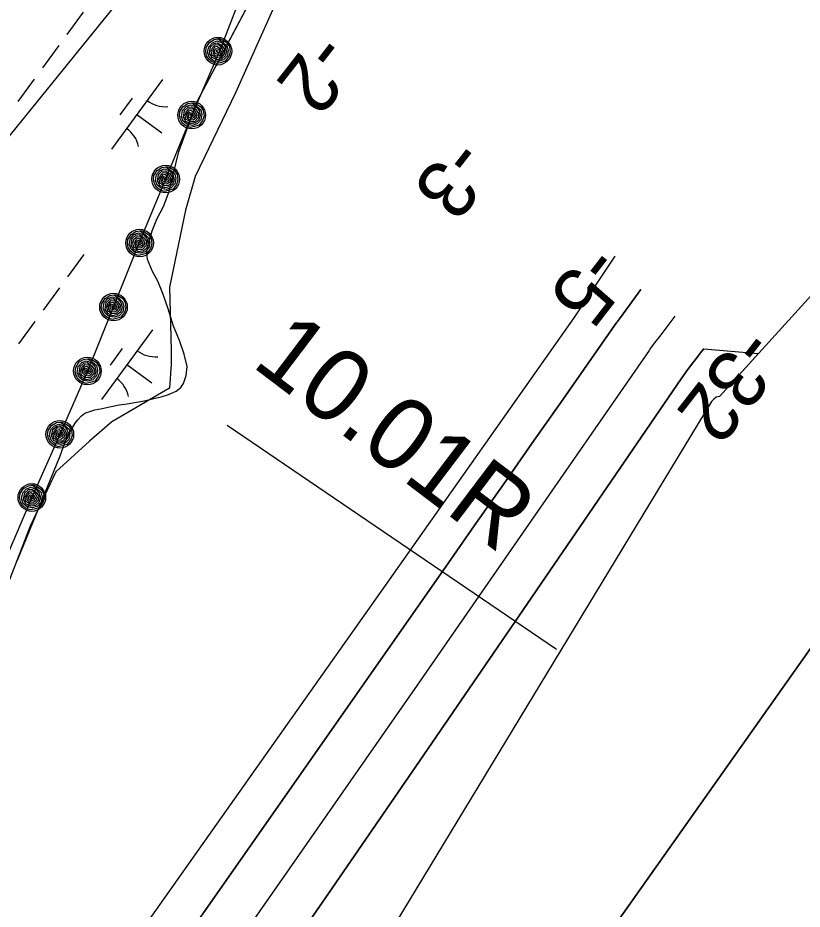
# Model space of a CAD drawing. Extents: x 3905714 to 3926767, y 183354 to 205755.
# Drawn here: x 3918632 to 3919086, y 197310 to 197826 of the extents above; entities that cross this region are included whole.
import ezdxf

# ---------------------------------------------------------------- set-up
doc = ezdxf.new("R2010")
doc.units = 0
for name, color, linetype in [('V-LEVE-TOET', 7, 'Continuous'), ('V-RIVR-EDGE', 7, 'Continuous'), ('V-RIVR-RANG', 7, 'Continuous'), ('V-RRAP-FSHR', 7, 'Continuous'), ('V-STRM-FMON', 7, 'Continuous'), ('V-TOPO-DPTH', 7, 'Continuous'), ('V-TOPO-MINR', 7, 'Continuous'), ('V-TOPO-SHOR', 7, 'Continuous'), ('V-UTIL-LINE', 7, 'Continuous'), ('V-WETL-SWMP', 7, 'Continuous')]:
    doc.layers.add(name, color=color, linetype=linetype)

msp = doc.modelspace()

# ---------------------------------------------------------------- linework, layer by layer
at = {"layer": 'V-LEVE-TOET'}
msp.add_line((3918944.1, 197460.78), (3918753.39, 197590.55), dxfattribs=at)
at = {"layer": 'V-RIVR-EDGE'}
msp.add_lwpolyline([(3918788.81, 197851.74), (3918758.14, 197782.98), (3918734.91, 197734.66), (3918729.34, 197715.14), (3918720.04, 197670.54), (3918720.97, 197634.3), (3918720.97, 197625.94), (3918720.04, 197612), (3918686.59, 197592.49), (3918673.58, 197581.34), (3918654.07, 197563.68), (3918639.2, 197532.09), (3918617.83, 197477.27), (3918603.89, 197455.9), (3918567.65, 197376.91), (3918560.22, 197348.11), (3918555.57, 197328.59), (3918550, 197310.01)], dxfattribs=at)
at = {"layer": 'V-RRAP-FSHR'}
for points in [[(3918763.2, 197844.17), (3918748.9, 197807.17), (3918732.83, 197770.16), (3918717.73, 197733.12), (3918702.64, 197696.75), (3918687.54, 197659.32), (3918672.45, 197621.99), (3918656.45, 197585.33), (3918640.25, 197548.76), (3918624.57, 197512.18), (3918608.23, 197475.45), (3918592.82, 197438.54), (3918577.66, 197401.52), (3918562.49, 197364.51), (3918547.41, 197327.46), (3918532.86, 197290.2)], [(3918748.61, 197814.46), (3918750.58, 197813.79), (3918753.33, 197812.02), (3918754.72, 197809.84), (3918755.15, 197806.66), (3918754.29, 197804.04), (3918752.31, 197801.37), (3918749.55, 197800.48), (3918747.33, 197800), (3918744.65, 197800.95), (3918742.67, 197802.52), (3918741.48, 197804.55), (3918740.94, 197806.71), (3918741.24, 197809.3), (3918743.11, 197812.23), (3918745.82, 197813.9), (3918748.19, 197814.29), (3918751.05, 197812.23), (3918753.28, 197810.27), (3918753.9, 197807.55), (3918753.33, 197804.37), (3918751.2, 197802.11), (3918748.31, 197801.24), (3918745.55, 197801.68), (3918743.15, 197803.61), (3918742.08, 197806.4), (3918742.68, 197809.79), (3918744.79, 197812.08), (3918747.37, 197813.14), (3918750.52, 197811.94), (3918752.27, 197809.8), (3918752.97, 197807.05), (3918752.17, 197804.4), (3918750.19, 197802.65), (3918747.49, 197802.09), (3918744.69, 197803.52), (3918743.22, 197805.96), (3918743.82, 197809.79), (3918745.91, 197811.72), (3918747.78, 197812.05), (3918750.37, 197810.42), (3918751.94, 197808.01), (3918751.7, 197805.58), (3918749.62, 197803.36), (3918747.26, 197803.23), (3918744.64, 197804.87), (3918744.19, 197807.24), (3918744.98, 197809.54), (3918746.56, 197811.01), (3918748.62, 197810.86), (3918749.99, 197809.41), (3918751.04, 197807.36), (3918750.36, 197805.4), (3918748.78, 197804.24), (3918746.61, 197804.5), (3918745.38, 197805.96), (3918745.18, 197807.71), (3918746.31, 197809.62), (3918747.58, 197810.02), (3918749.17, 197808.8), (3918749.96, 197807.05), (3918749.45, 197805.71), (3918747.94, 197805.28), (3918746.25, 197806.08), (3918746.12, 197807.71), (3918746.94, 197808.77), (3918748.5, 197808.25), (3918748.99, 197806.69), (3918747.91, 197806.21), (3918747.11, 197807.02), (3918747.23, 197807.86), (3918748.04, 197807.21)], [(3918733.42, 197777.46), (3918735.38, 197776.78), (3918738.14, 197775.03), (3918739.53, 197772.85), (3918739.97, 197769.67), (3918739.12, 197767.05), (3918737.15, 197764.37), (3918734.38, 197763.48), (3918732.16, 197762.99), (3918729.48, 197763.93), (3918727.5, 197765.49), (3918726.3, 197767.53), (3918725.76, 197769.68), (3918726.06, 197772.27), (3918727.92, 197775.21), (3918730.62, 197776.89), (3918733, 197777.28), (3918735.86, 197775.23), (3918738.09, 197773.28), (3918738.72, 197770.56), (3918738.15, 197767.38), (3918736.03, 197765.11), (3918733.14, 197764.24), (3918730.38, 197764.67), (3918727.98, 197766.6), (3918726.9, 197769.37), (3918727.49, 197772.77), (3918729.6, 197775.07), (3918732.18, 197776.13), (3918735.33, 197774.94), (3918737.08, 197772.81), (3918737.79, 197770.05), (3918737, 197767.41), (3918735.02, 197765.65), (3918732.32, 197765.08), (3918729.52, 197766.5), (3918728.05, 197768.94), (3918728.63, 197772.77), (3918730.71, 197774.71), (3918732.59, 197775.05), (3918735.18, 197773.42), (3918736.76, 197771.01), (3918736.52, 197768.58), (3918734.45, 197766.36), (3918732.09, 197766.22), (3918729.47, 197767.85), (3918729.01, 197770.22), (3918729.79, 197772.52), (3918731.37, 197773.99), (3918733.43, 197773.85), (3918734.8, 197772.41), (3918735.86, 197770.36), (3918735.19, 197768.4), (3918733.61, 197767.24), (3918731.44, 197767.49), (3918730.2, 197768.95), (3918730, 197770.7), (3918731.12, 197772.61), (3918732.39, 197773.01), (3918733.98, 197771.79), (3918734.79, 197770.05), (3918734.27, 197768.71), (3918732.77, 197768.28), (3918731.07, 197769.06), (3918730.94, 197770.69), (3918731.75, 197771.75), (3918733.31, 197771.24), (3918733.81, 197769.68), (3918732.74, 197769.21), (3918731.93, 197770.01), (3918732.05, 197770.85), (3918732.86, 197770.2)], [(3918718.32, 197740.42), (3918720.29, 197739.74), (3918723.05, 197737.99), (3918724.44, 197735.81), (3918724.88, 197732.63), (3918724.03, 197730), (3918722.06, 197727.33), (3918719.29, 197726.44), (3918717.07, 197725.95), (3918714.39, 197726.89), (3918712.4, 197728.45), (3918711.21, 197730.49), (3918710.66, 197732.64), (3918710.96, 197735.23), (3918712.82, 197738.17), (3918715.53, 197739.85), (3918717.9, 197740.24), (3918720.76, 197738.19), (3918723, 197736.24), (3918723.63, 197733.52), (3918723.06, 197730.33), (3918720.94, 197728.07), (3918718.05, 197727.19), (3918715.29, 197727.62), (3918712.88, 197729.55), (3918711.8, 197732.33), (3918712.4, 197735.72), (3918714.5, 197738.02), (3918717.08, 197739.09), (3918720.23, 197737.9), (3918721.98, 197735.76), (3918722.7, 197733.01), (3918721.9, 197730.36), (3918719.92, 197728.61), (3918717.22, 197728.04), (3918714.42, 197729.46), (3918712.95, 197731.89), (3918713.54, 197735.73), (3918715.62, 197737.66), (3918717.5, 197738), (3918720.09, 197736.38), (3918721.66, 197733.97), (3918721.43, 197731.54), (3918719.36, 197729.32), (3918716.99, 197729.17), (3918714.37, 197730.81), (3918713.92, 197733.18), (3918714.7, 197735.48), (3918716.28, 197736.95), (3918718.33, 197736.81), (3918719.71, 197735.37), (3918720.77, 197733.32), (3918720.09, 197731.35), (3918718.52, 197730.2), (3918716.34, 197730.45), (3918715.1, 197731.9), (3918714.9, 197733.66), (3918716.03, 197735.57), (3918717.3, 197735.97), (3918718.89, 197734.75), (3918719.69, 197733), (3918719.18, 197731.66), (3918717.67, 197731.23), (3918715.97, 197732.02), (3918715.85, 197733.65), (3918716.66, 197734.71), (3918718.22, 197734.2), (3918718.72, 197732.64), (3918717.64, 197732.16), (3918716.83, 197732.97), (3918716.95, 197733.8), (3918717.76, 197733.16)], [(3918703.23, 197703.37), (3918705.19, 197702.7), (3918707.95, 197700.94), (3918709.34, 197698.77), (3918709.78, 197695.58), (3918708.93, 197692.96), (3918706.96, 197690.29), (3918704.2, 197689.39), (3918701.97, 197688.91), (3918699.29, 197689.84), (3918697.31, 197691.41), (3918696.11, 197693.44), (3918695.57, 197695.59), (3918695.87, 197698.19), (3918697.73, 197701.13), (3918700.43, 197702.8), (3918702.81, 197703.2), (3918705.67, 197701.15), (3918707.9, 197699.19), (3918708.53, 197696.47), (3918707.96, 197693.29), (3918705.84, 197691.03), (3918702.96, 197690.15), (3918700.19, 197690.58), (3918697.79, 197692.51), (3918696.71, 197695.29), (3918697.3, 197698.68), (3918699.41, 197700.98), (3918701.99, 197702.05), (3918705.14, 197700.86), (3918706.89, 197698.72), (3918707.6, 197695.97), (3918706.81, 197693.32), (3918704.83, 197691.57), (3918702.13, 197690.99), (3918699.33, 197692.42), (3918697.86, 197694.85), (3918698.44, 197698.69), (3918700.52, 197700.62), (3918702.4, 197700.96), (3918704.99, 197699.34), (3918706.57, 197696.93), (3918706.34, 197694.49), (3918704.26, 197692.27), (3918701.9, 197692.13), (3918699.28, 197693.77), (3918698.82, 197696.13), (3918699.6, 197698.44), (3918701.18, 197699.91), (3918703.24, 197699.77), (3918704.61, 197698.32), (3918705.67, 197696.28), (3918705, 197694.31), (3918703.42, 197693.15), (3918701.25, 197693.41), (3918700.01, 197694.86), (3918699.81, 197696.62), (3918700.93, 197698.53), (3918702.2, 197698.93), (3918703.79, 197697.71), (3918704.6, 197695.96), (3918704.08, 197694.62), (3918702.58, 197694.19), (3918700.88, 197694.98), (3918700.75, 197696.61), (3918701.56, 197697.67), (3918703.12, 197697.16), (3918703.63, 197695.6), (3918702.55, 197695.12), (3918701.74, 197695.92), (3918701.86, 197696.76), (3918702.67, 197696.11)], [(3918688.13, 197666.33), (3918690.1, 197665.66), (3918692.86, 197663.9), (3918694.25, 197661.72), (3918694.69, 197658.54), (3918693.84, 197655.92), (3918691.87, 197653.25), (3918689.1, 197652.35), (3918686.88, 197651.86), (3918684.2, 197652.8), (3918682.21, 197654.37), (3918681.02, 197656.4), (3918680.47, 197658.55), (3918680.77, 197661.15), (3918682.63, 197664.08), (3918685.34, 197665.76), (3918687.71, 197666.15), (3918690.57, 197664.11), (3918692.81, 197662.15), (3918693.44, 197659.43), (3918692.87, 197656.25), (3918690.75, 197653.99), (3918687.86, 197653.11), (3918685.1, 197653.54), (3918682.69, 197655.47), (3918681.61, 197658.25), (3918682.21, 197661.64), (3918684.31, 197663.94), (3918686.89, 197665), (3918690.04, 197663.82), (3918691.79, 197661.68), (3918692.5, 197658.93), (3918691.71, 197656.28), (3918689.73, 197654.53), (3918687.03, 197653.95), (3918684.23, 197655.38), (3918682.76, 197657.81), (3918683.35, 197661.65), (3918685.43, 197663.58), (3918687.31, 197663.92), (3918689.9, 197662.29), (3918691.47, 197659.88), (3918691.24, 197657.45), (3918689.17, 197655.23), (3918686.8, 197655.09), (3918684.18, 197656.72), (3918683.73, 197659.09), (3918684.51, 197661.39), (3918686.09, 197662.87), (3918688.15, 197662.72), (3918689.52, 197661.28), (3918690.58, 197659.24), (3918689.9, 197657.27), (3918688.33, 197656.11), (3918686.15, 197656.36), (3918684.91, 197657.82), (3918684.71, 197659.57), (3918685.84, 197661.48), (3918687.11, 197661.88), (3918688.7, 197660.67), (3918689.5, 197658.92), (3918688.99, 197657.58), (3918687.48, 197657.15), (3918685.78, 197657.94), (3918685.66, 197659.57), (3918686.47, 197660.63), (3918688.03, 197660.12), (3918688.53, 197658.55), (3918687.45, 197658.08), (3918686.64, 197658.88), (3918686.76, 197659.72), (3918687.57, 197659.07)], [(3918673.04, 197629.29), (3918675, 197628.61), (3918677.76, 197626.86), (3918679.15, 197624.68), (3918679.59, 197621.5), (3918678.74, 197618.88), (3918676.77, 197616.2), (3918674, 197615.31), (3918671.79, 197614.82), (3918669.1, 197615.76), (3918667.12, 197617.33), (3918665.93, 197619.36), (3918665.38, 197621.51), (3918665.68, 197624.1), (3918667.54, 197627.04), (3918670.25, 197628.72), (3918672.62, 197629.11), (3918675.48, 197627.06), (3918677.71, 197625.11), (3918678.34, 197622.39), (3918677.77, 197619.21), (3918675.65, 197616.94), (3918672.77, 197616.07), (3918670, 197616.5), (3918667.6, 197618.43), (3918666.52, 197621.2), (3918667.11, 197624.6), (3918669.22, 197626.9), (3918671.8, 197627.96), (3918674.95, 197626.77), (3918676.7, 197624.64), (3918677.41, 197621.88), (3918676.62, 197619.24), (3918674.64, 197617.48), (3918671.94, 197616.91), (3918669.14, 197618.33), (3918667.67, 197620.77), (3918668.25, 197624.6), (3918670.33, 197626.54), (3918672.21, 197626.88), (3918674.8, 197625.25), (3918676.38, 197622.84), (3918676.15, 197620.41), (3918674.07, 197618.19), (3918671.71, 197618.05), (3918669.09, 197619.68), (3918668.63, 197622.05), (3918669.41, 197624.35), (3918670.99, 197625.83), (3918673.05, 197625.68), (3918674.42, 197624.24), (3918675.48, 197622.19), (3918674.81, 197620.23), (3918673.23, 197619.07), (3918671.06, 197619.32), (3918669.82, 197620.77), (3918669.62, 197622.53), (3918670.74, 197624.44), (3918672.01, 197624.84), (3918673.6, 197623.62), (3918674.41, 197621.88), (3918673.89, 197620.54), (3918672.39, 197620.11), (3918670.69, 197620.89), (3918670.56, 197622.52), (3918671.37, 197623.58), (3918672.94, 197623.07), (3918673.44, 197621.51), (3918672.36, 197621.04), (3918671.55, 197621.84), (3918671.67, 197622.68), (3918672.48, 197622.03)], [(3918657.25, 197592.61), (3918659.2, 197591.88), (3918661.91, 197590.04), (3918663.23, 197587.82), (3918663.58, 197584.63), (3918662.65, 197582.03), (3918660.6, 197579.42), (3918657.81, 197578.61), (3918655.57, 197578.19), (3918652.92, 197579.2), (3918650.98, 197580.83), (3918649.85, 197582.9), (3918649.37, 197585.06), (3918649.75, 197587.65), (3918651.69, 197590.53), (3918654.45, 197592.12), (3918656.83, 197592.45), (3918659.63, 197590.31), (3918661.81, 197588.29), (3918662.35, 197585.55), (3918661.69, 197582.39), (3918659.5, 197580.19), (3918656.59, 197579.4), (3918653.84, 197579.92), (3918651.49, 197581.91), (3918650.5, 197584.72), (3918651.19, 197588.1), (3918653.37, 197590.33), (3918655.98, 197591.32), (3918659.09, 197590.04), (3918660.78, 197587.85), (3918661.41, 197585.08), (3918660.53, 197582.46), (3918658.5, 197580.76), (3918655.79, 197580.27), (3918653.03, 197581.78), (3918651.63, 197584.25), (3918652.33, 197588.07), (3918654.47, 197589.94), (3918656.36, 197590.22), (3918658.9, 197588.52), (3918660.4, 197586.06), (3918660.1, 197583.64), (3918657.96, 197581.48), (3918655.59, 197581.41), (3918653.02, 197583.12), (3918652.64, 197585.5), (3918653.48, 197587.78), (3918655.11, 197589.21), (3918657.16, 197589), (3918658.49, 197587.52), (3918659.49, 197585.45), (3918658.75, 197583.5), (3918657.14, 197582.39), (3918654.98, 197582.71), (3918653.78, 197584.2), (3918653.64, 197585.96), (3918654.82, 197587.83), (3918656.1, 197588.2), (3918657.65, 197586.93), (3918658.4, 197585.16), (3918657.85, 197583.84), (3918656.33, 197583.45), (3918654.66, 197584.29), (3918654.58, 197585.92), (3918655.42, 197586.96), (3918656.97, 197586.4), (3918657.42, 197584.83), (3918656.33, 197584.38), (3918655.54, 197585.21), (3918655.69, 197586.04), (3918656.48, 197585.37)], [(3918641.06, 197556.04), (3918643, 197555.3), (3918645.71, 197553.46), (3918647.03, 197551.25), (3918647.38, 197548.05), (3918646.45, 197545.46), (3918644.4, 197542.85), (3918641.61, 197542.03), (3918639.37, 197541.61), (3918636.72, 197542.63), (3918634.78, 197544.26), (3918633.65, 197546.32), (3918633.17, 197548.49), (3918633.55, 197551.07), (3918635.5, 197553.96), (3918638.25, 197555.55), (3918640.63, 197555.87), (3918643.43, 197553.74), (3918645.61, 197551.72), (3918646.16, 197548.98), (3918645.49, 197545.82), (3918643.3, 197543.62), (3918640.39, 197542.83), (3918637.64, 197543.34), (3918635.3, 197545.34), (3918634.3, 197548.15), (3918634.99, 197551.52), (3918637.17, 197553.76), (3918639.78, 197554.74), (3918642.89, 197553.46), (3918644.58, 197551.28), (3918645.21, 197548.5), (3918644.34, 197545.88), (3918642.31, 197544.19), (3918639.59, 197543.69), (3918636.84, 197545.2), (3918635.44, 197547.68), (3918636.14, 197551.5), (3918638.27, 197553.36), (3918640.16, 197553.65), (3918642.7, 197551.95), (3918644.21, 197549.49), (3918643.9, 197547.07), (3918641.76, 197544.91), (3918639.39, 197544.84), (3918636.83, 197546.55), (3918636.44, 197548.93), (3918637.29, 197551.21), (3918638.91, 197552.64), (3918640.96, 197552.43), (3918642.29, 197550.95), (3918643.29, 197548.87), (3918642.56, 197546.92), (3918640.95, 197545.81), (3918638.78, 197546.13), (3918637.59, 197547.62), (3918637.44, 197549.38), (3918638.62, 197551.26), (3918639.9, 197551.62), (3918641.45, 197550.36), (3918642.21, 197548.58), (3918641.65, 197547.26), (3918640.14, 197546.88), (3918638.46, 197547.71), (3918638.38, 197549.35), (3918639.23, 197550.38), (3918640.77, 197549.83), (3918641.23, 197548.25), (3918640.13, 197547.81), (3918639.35, 197548.63), (3918639.49, 197549.47), (3918640.28, 197548.8)]]:
    msp.add_lwpolyline(points, dxfattribs=at)
for centre in [(3918748.01, 197807.17), (3918732.83, 197770.16), (3918717.73, 197733.12), (3918702.64, 197696.08), (3918687.54, 197659.03), (3918672.45, 197621.99), (3918656.45, 197585.33), (3918640.25, 197548.76)]:
    msp.add_circle(centre, 8, dxfattribs=at)
at = {"layer": 'V-TOPO-DPTH'}
for points in [[(3918651.69, 196834.53), (3918680.27, 196877.16), (3918709.1, 196919.62), (3918738.3, 196961.82), (3918767.75, 197003.86), (3919145.58, 197538.31), (3919148.2, 197541.86), (3919150.98, 197545.29), (3919152.41, 197546.97), (3919155.31, 197550.29), (3919768.56, 198345.67)], [(3918651.69, 196834.53), (3918680.27, 196877.16), (3918709.1, 196919.62), (3918738.3, 196961.82), (3918767.75, 197003.86), (3919145.58, 197538.31), (3919148.2, 197541.86), (3919150.98, 197545.29), (3919152.41, 197546.97), (3919155.31, 197550.29), (3919768.56, 198345.67)], [(3919502.14, 198118.14), (3919038.46, 197607.31), (3919036.68, 197606.84), (3919035.18, 197605.78), (3919033.87, 197604.31), (3918771.61, 197171.41), (3918731.54, 197106.66), (3918690.65, 197042.44), (3918648.54, 196979.01), (3918605.63, 196916.11), (3918521.68, 196795.56)], [(3917854.03, 196001.98), (3918290.41, 196674.45), (3918310.21, 196702.21), (3918330.13, 196729.88), (3918350.23, 196757.42), (3918370.45, 196784.88), (3918409.9, 196838.08), (3918410.49, 196838.87), (3918412.22, 196841.24), (3918413.93, 196843.63), (3918414.5, 196844.43), (3918879.8, 197508.47), (3918896.5, 197532.31), (3918913.2, 197556.15), (3918929.9, 197579.99), (3918946.59, 197603.84), (3918979.1, 197650.28), (3918979.55, 197650.9), (3918980.91, 197652.75), (3918982.3, 197654.58), (3918982.75, 197655.2), (3918993.02, 197669.21)], [(3919029.47, 197634.91), (3919027.37, 197632.26), (3919025.95, 197630.46), (3919023.12, 197626.83), (3919021.72, 197625.01), (3919018.97, 197621.32), (3919016.33, 197617.56), (3918914.81, 197469.05), (3918862.64, 197392.98), (3918810.31, 197317.02), (3918757.76, 197241.21), (3918705.05, 197165.51), (3918466.06, 196823.41)], [(3918466.06, 196823.41), (3918705.05, 197165.51), (3918757.76, 197241.21), (3918810.31, 197317.02), (3918862.64, 197392.98), (3918914.81, 197469.05), (3919016.33, 197617.56), (3919018.97, 197621.32), (3919021.72, 197625.01), (3919023.12, 197626.83), (3919025.95, 197630.46), (3919027.37, 197632.26), (3919029.47, 197634.91), (3919061.01, 197632.15)], [(3919061.01, 197632.15), (3919038.46, 197607.31), (3919036.68, 197606.84), (3919035.18, 197605.78), (3919033.87, 197604.31), (3918771.61, 197171.41), (3918731.54, 197106.66), (3918690.65, 197042.44), (3918648.54, 196979.01), (3918605.63, 196916.11), (3918521.68, 196795.56)]]:
    msp.add_lwpolyline(points, dxfattribs=at)
at = {"layer": 'V-TOPO-MINR'}
for points in [[(3919768.56, 198345.67), (3919155.31, 197550.29), (3919152.41, 197546.97), (3919150.98, 197545.29), (3919148.2, 197541.86), (3919145.58, 197538.31), (3918767.75, 197003.86), (3918738.3, 196961.82), (3918709.1, 196919.62), (3918680.27, 196877.16), (3918651.69, 196834.53)], [(3919502.14, 198118.14), (3919038.46, 197607.31), (3919036.68, 197606.84), (3919035.18, 197605.78), (3919033.87, 197604.31), (3918771.61, 197171.41), (3918731.54, 197106.66), (3918690.65, 197042.44), (3918648.54, 196979.01), (3918605.63, 196916.11), (3918521.68, 196795.56)], [(3917170.81, 195157.46), (3917352.14, 195422.16), (3917613.73, 195823.67), (3917768.3, 196049.71), (3917979.36, 196326.3), (3918356.88, 196808.12), (3918386.6, 196840.83), (3918609.55, 197165.01), (3918847.36, 197501.09), (3918954.37, 197652.77), (3918978.15, 197688.46)], [(3918993.02, 197669.21), (3918982.75, 197655.2), (3918982.3, 197654.58), (3918980.91, 197652.75), (3918979.55, 197650.9), (3918979.1, 197650.28), (3918946.59, 197603.84), (3918929.9, 197579.99), (3918913.2, 197556.15), (3918896.5, 197532.31), (3918879.8, 197508.47), (3918414.5, 196844.43), (3918413.93, 196843.63), (3918412.22, 196841.24), (3918410.49, 196838.87), (3918409.9, 196838.08), (3918370.45, 196784.88), (3918350.23, 196757.42), (3918330.13, 196729.88), (3918310.21, 196702.21), (3918290.41, 196674.45), (3917854.03, 196001.98)], [(3919012.68, 197653.68), (3919005.04, 197643.74), (3919003.18, 197641.31), (3919001.32, 197638.88), (3918998.59, 197635.18), (3918997.71, 197633.93), (3918931.46, 197538.22), (3918897.44, 197489.13), (3918863.37, 197440.07), (3918829.24, 197391.05), (3918795.08, 197342.05), (3918440.24, 196833.94), (3918437.98, 196830.73), (3918435.68, 196827.55), (3918434.52, 196825.97), (3918432.2, 196822.81), (3918431.04, 196821.23), (3918350.66, 196711.73), (3918309.49, 196655.26), (3918268.58, 196598.61), (3918228.05, 196541.69), (3918187.77, 196484.59), (3917826.38, 195925.85)], [(3919029.47, 197634.91), (3919027.37, 197632.26), (3919025.95, 197630.46), (3919023.12, 197626.83), (3919021.72, 197625.01), (3919018.97, 197621.32), (3919016.33, 197617.56), (3918914.81, 197469.05), (3918862.64, 197392.98), (3918810.31, 197317.02), (3918757.76, 197241.21), (3918705.05, 197165.51), (3918466.06, 196823.41)]]:
    msp.add_lwpolyline(points, dxfattribs=at)
at = {"layer": 'V-TOPO-SHOR'}
msp.add_lwpolyline([(3918631.96, 197512.46), (3918656.66, 197572.99), (3918659.28, 197580.37), (3918660.97, 197584.37), (3918663.19, 197588.12), (3918665.27, 197591.74), (3918666.97, 197593.81), (3918668.92, 197596.01), (3918671, 197597.55), (3918673.85, 197598.58), (3918676.7, 197599.47), (3918680.98, 197600.37), (3918686.17, 197601.51), (3918690.83, 197602.4), (3918695.5, 197603.04), (3918700.82, 197604.05), (3918706.39, 197604.94), (3918710.93, 197606.09), (3918715.21, 197606.98), (3918719.35, 197608.39), (3918723.9, 197610.32), (3918726.62, 197612.51), (3918728.06, 197614.84), (3918729.63, 197619.36), (3918730.29, 197624.67), (3918728.51, 197631.68), (3918725.82, 197639.59), (3918722.22, 197648.02), (3918719.15, 197658.01), (3918716.2, 197666.96), (3918713.24, 197673.96), (3918710.16, 197679.67), (3918707.33, 197686.55), (3918706.83, 197691.21), (3918708.01, 197696.52), (3918709.98, 197703.12), (3918712.73, 197709.85), (3918716.51, 197717.35), (3918719.78, 197725.88), (3918722.15, 197735.59), (3918725.43, 197749.05), (3918736.03, 197778.03), (3918777.35, 197856.26)], dxfattribs=at)
at = {"layer": 'V-UTIL-LINE'}
msp.add_lwpolyline([(3920481.64, 200045.37), (3917672.78, 196581.37), (3917218.41, 196910.18)], dxfattribs=at)
at = {"layer": 'V-WETL-SWMP'}
for p, q in [((3918736.03, 197778.03), (3918777.35, 197856.26)), ((3918670.03, 197829.75), (3918660.58, 197816.84)), ((3918655.85, 197810.39), (3918646.39, 197797.48)), ((3918641.66, 197791.03), (3918632.21, 197778.12)), ((3918715.85, 197790.7), (3918686.3, 197750.37)), ((3918698.39, 197779.93), (3918691.3, 197770.25)), ((3918725.43, 197749.05), (3918736.03, 197778.03)), ((3918701.07, 197770.53), (3918715.59, 197759.89)), ((3918722.15, 197735.59), (3918725.43, 197749.05)), ((3918719.78, 197725.88), (3918722.15, 197735.59)), ((3918716.51, 197717.35), (3918719.78, 197725.88)), ((3918712.73, 197709.85), (3918716.51, 197717.35)), ((3918709.98, 197703.12), (3918712.73, 197709.85)), ((3918708.01, 197696.52), (3918709.98, 197703.12)), ((3918706.83, 197691.21), (3918708.01, 197696.52)), ((3918707.33, 197686.55), (3918706.83, 197691.21)), ((3918670.43, 197689.43), (3918660.98, 197676.52)), ((3918710.16, 197679.67), (3918707.33, 197686.55)), ((3918713.24, 197673.96), (3918710.16, 197679.67)), ((3918656.25, 197670.07), (3918646.79, 197657.16)), ((3918716.2, 197666.95), (3918713.24, 197673.96)), ((3918719.15, 197658.01), (3918716.2, 197666.95)), ((3918722.22, 197648.02), (3918719.15, 197658.01)), ((3918642.06, 197650.71), (3918632.61, 197637.8)), ((3918710.07, 197645.88), (3918680.52, 197605.54)), ((3918725.81, 197639.59), (3918722.22, 197648.02)), ((3918728.51, 197631.68), (3918725.81, 197639.59)), ((3918692.62, 197635.11), (3918685.53, 197625.43)), ((3918730.29, 197624.67), (3918728.51, 197631.68)), ((3918695.3, 197625.71), (3918709.82, 197615.07)), ((3918729.63, 197619.36), (3918730.29, 197624.67)), ((3918728.06, 197614.84), (3918729.63, 197619.36)), ((3918726.62, 197612.51), (3918728.06, 197614.84)), ((3918715.21, 197606.98), (3918719.35, 197608.39)), ((3918719.35, 197608.39), (3918723.9, 197610.32)), ((3918723.9, 197610.32), (3918726.62, 197612.51)), ((3918690.83, 197602.4), (3918695.5, 197603.03)), ((3918695.5, 197603.03), (3918700.81, 197604.05)), ((3918700.81, 197604.05), (3918706.39, 197604.94)), ((3918706.39, 197604.94), (3918710.93, 197606.09)), ((3918710.93, 197606.09), (3918715.21, 197606.98)), ((3918668.92, 197596.01), (3918671, 197597.55)), ((3918671, 197597.55), (3918673.85, 197598.58)), ((3918673.85, 197598.58), (3918676.7, 197599.48)), ((3918676.7, 197599.48), (3918680.98, 197600.37)), ((3918680.98, 197600.37), (3918686.17, 197601.51)), ((3918686.17, 197601.51), (3918690.83, 197602.4)), ((3918665.28, 197591.74), (3918666.97, 197593.81)), ((3918666.97, 197593.81), (3918668.92, 197596.01)), ((3918660.97, 197584.38), (3918663.19, 197588.12)), ((3918663.19, 197588.12), (3918665.28, 197591.74)), ((3918659.28, 197580.37), (3918660.97, 197584.38)), ((3918656.66, 197572.99), (3918659.28, 197580.37)), ((3918631.96, 197512.45), (3918656.66, 197572.99))]:
    msp.add_line(p, q, dxfattribs=at)
for centre, start, end in [((3918717.59, 197792.67), 233, 274.5436), ((3918684.94, 197748.11), 13, 54.5436), ((3918711.81, 197647.85), 233, 274.5436), ((3918679.16, 197603.29), 13, 54.5436)]:
    msp.add_arc(centre, 17.62, start, end, dxfattribs=at)

# ---------------------------------------------------------------- texts
at = {"layer": 'V-RIVR-RANG'}
for s, p in [('-2', (3918805.16, 197819.9)), ('-3', (3918884.37, 197758.86)), ('-5', (3918962.94, 197696.99)), ('-32', (3919052.36, 197649.06))]:
    msp.add_text(s, height=33.5, rotation=232.0883, dxfattribs=at).set_placement(p)
at = {"layer": 'V-STRM-FMON'}
msp.add_text('10.01R', height=42, rotation=322.8663, dxfattribs=at).set_placement((3918766.74, 197625.33))

doc.saveas('drawing.dxf')
